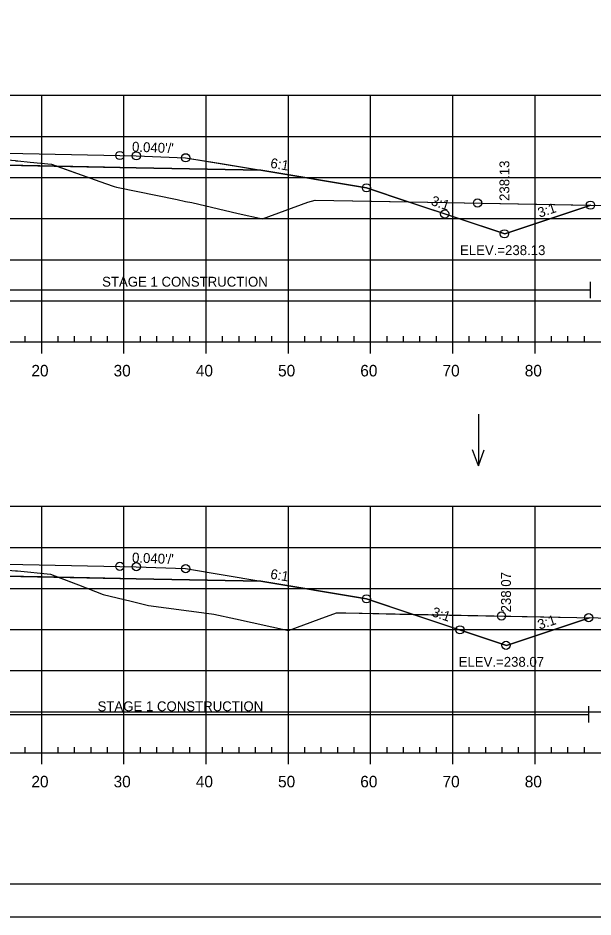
# Model space of a CAD drawing. Extents: x 1365647 to 1367999, y 387113 to 400173.
# Drawn here: x 1365911.2 to 1365981.1, y 396119.6 to 396229 of the extents above; entities that cross this region are included whole.
import ezdxf

# ---------------------------------------------------------------- set-up
doc = ezdxf.new("R2010")
doc.units = 0
for name, color, linetype in [('R_Alt Surface', 7, 'Continuous'), ('R_Axis', 7, 'Continuous'), ('R_Axis Annot', 7, 'Continuous'), ('R_Border', 7, 'Continuous'), ('R_Border Notes', 7, 'Continuous'), ('R_Contours', 7, 'Continuous'), ('R_Exist Surface', 7, 'Continuous'), ('R_Fin Surface', 7, 'Continuous'), ('R_Fin Surface Annot', 7, 'Continuous'), ('R_Grid', 7, 'Continuous'), ('R_No Plot', 7, 'Continuous'), ('R_Water', 7, 'Continuous'), ('R_Water Annot', 7, 'Continuous')]:
    doc.layers.add(name, color=color, linetype=linetype)

msp = doc.modelspace()

# ---------------------------------------------------------------- linework, layer by layer
at = {"layer": 'R_Alt Surface'}
for points in [[(1365847.47, 396210.45), (1365862.59, 396210.75), (1365882.01, 396211.14), (1365882.01, 396212.43), (1365894.09, 396212.67), (1365905.58, 396212.44), (1365905.58, 396211.15), (1365925.59, 396210.75), (1365940.72, 396210.45)], [(1365847.47, 396160.46), (1365862.59, 396160.76), (1365881.91, 396161.15), (1365881.91, 396162.44), (1365894.09, 396162.68), (1365905.5, 396162.45), (1365905.5, 396161.16), (1365925.59, 396160.76), (1365940.72, 396160.46)]]:
    msp.add_lwpolyline(points, dxfattribs=at)
at = {"layer": 'R_Axis'}
for p, q in [((1365912.09, 396189.57), (1365912.09, 396190.27)), ((1365916.09, 396189.57), (1365916.09, 396190.27)), ((1365918.09, 396189.57), (1365918.09, 396190.27)), ((1365920.09, 396189.57), (1365920.09, 396190.27)), ((1365922.09, 396189.57), (1365922.09, 396190.27)), ((1365926.09, 396189.57), (1365926.09, 396190.27)), ((1365928.09, 396189.57), (1365928.09, 396190.27)), ((1365930.09, 396189.57), (1365930.09, 396190.27)), ((1365932.09, 396189.57), (1365932.09, 396190.27)), ((1365936.09, 396189.57), (1365936.09, 396190.27)), ((1365938.09, 396189.57), (1365938.09, 396190.27)), ((1365940.09, 396189.57), (1365940.09, 396190.27)), ((1365942.09, 396189.57), (1365942.09, 396190.27)), ((1365946.09, 396189.57), (1365946.09, 396190.27)), ((1365948.09, 396189.57), (1365948.09, 396190.27)), ((1365950.09, 396189.57), (1365950.09, 396190.27)), ((1365952.09, 396189.57), (1365952.09, 396190.27)), ((1365956.09, 396189.57), (1365956.09, 396190.27)), ((1365958.09, 396189.57), (1365958.09, 396190.27)), ((1365960.09, 396189.57), (1365960.09, 396190.27)), ((1365962.09, 396189.57), (1365962.09, 396190.27)), ((1365966.09, 396189.57), (1365966.09, 396190.27)), ((1365968.09, 396189.57), (1365968.09, 396190.27)), ((1365970.09, 396189.57), (1365970.09, 396190.27)), ((1365972.09, 396189.57), (1365972.09, 396190.27)), ((1365976.09, 396189.57), (1365976.09, 396190.27)), ((1365978.09, 396189.57), (1365978.09, 396190.27)), ((1365980.09, 396189.57), (1365980.09, 396190.27)), ((1365749.09, 396189.57), (1366039.09, 396189.57)), ((1365914.09, 396188.17), (1365914.09, 396189.57)), ((1365924.09, 396188.17), (1365924.09, 396189.57)), ((1365934.09, 396188.17), (1365934.09, 396189.57)), ((1365944.09, 396188.17), (1365944.09, 396189.57)), ((1365954.09, 396188.17), (1365954.09, 396189.57)), ((1365964.09, 396188.17), (1365964.09, 396189.57)), ((1365974.09, 396188.17), (1365974.09, 396189.57)), ((1365749.09, 396139.57), (1366039.09, 396139.57)), ((1365912.09, 396139.57), (1365912.09, 396140.27)), ((1365914.09, 396138.17), (1365914.09, 396139.57)), ((1365916.09, 396139.57), (1365916.09, 396140.27)), ((1365918.09, 396139.57), (1365918.09, 396140.27)), ((1365920.09, 396139.57), (1365920.09, 396140.27)), ((1365922.09, 396139.57), (1365922.09, 396140.27)), ((1365924.09, 396138.17), (1365924.09, 396139.57)), ((1365926.09, 396139.57), (1365926.09, 396140.27)), ((1365928.09, 396139.57), (1365928.09, 396140.27)), ((1365930.09, 396139.57), (1365930.09, 396140.27)), ((1365932.09, 396139.57), (1365932.09, 396140.27)), ((1365934.09, 396138.17), (1365934.09, 396139.57)), ((1365936.09, 396139.57), (1365936.09, 396140.27)), ((1365938.09, 396139.57), (1365938.09, 396140.27)), ((1365940.09, 396139.57), (1365940.09, 396140.27)), ((1365942.09, 396139.57), (1365942.09, 396140.27)), ((1365944.09, 396138.17), (1365944.09, 396139.57)), ((1365946.09, 396139.57), (1365946.09, 396140.27)), ((1365948.09, 396139.57), (1365948.09, 396140.27)), ((1365950.09, 396139.57), (1365950.09, 396140.27)), ((1365952.09, 396139.57), (1365952.09, 396140.27)), ((1365954.09, 396138.17), (1365954.09, 396139.57)), ((1365956.09, 396139.57), (1365956.09, 396140.27)), ((1365958.09, 396139.57), (1365958.09, 396140.27)), ((1365960.09, 396139.57), (1365960.09, 396140.27)), ((1365962.09, 396139.57), (1365962.09, 396140.27)), ((1365964.09, 396138.17), (1365964.09, 396139.57)), ((1365966.09, 396139.57), (1365966.09, 396140.27)), ((1365968.09, 396139.57), (1365968.09, 396140.27)), ((1365970.09, 396139.57), (1365970.09, 396140.27)), ((1365972.09, 396139.57), (1365972.09, 396140.27)), ((1365974.09, 396138.17), (1365974.09, 396139.57)), ((1365976.09, 396139.57), (1365976.09, 396140.27)), ((1365978.09, 396139.57), (1365978.09, 396140.27)), ((1365980.09, 396139.57), (1365980.09, 396140.27))]:
    msp.add_line(p, q, dxfattribs=at)
at = {"layer": 'R_Border'}
msp.add_line((1366052.27, 396123.57), (1365736.09, 396123.57), dxfattribs=at)
at = {"layer": 'R_Contours'}
for points in [[(1365905.58, 396212.13), (1365910.85, 396211.62), (1365910.95, 396211.61), (1365911.04, 396211.61), (1365911.12, 396211.6), (1365911.19, 396211.59), (1365912.68, 396211.44), (1365915.26, 396211.18), (1365915.91, 396210.95), (1365905.58, 396211.15)], [(1365915.91, 396210.95), (1365921.17, 396209.09), (1365922.77, 396208.52), (1365922.91, 396208.47), (1365923.17, 396208.41), (1365930.55, 396206.88), (1365931.56, 396206.65), (1365932.35, 396206.52), (1365937.97, 396205.21), (1365940.94, 396204.54), (1365946.46, 396206.55), (1365947.35, 396206.83), (1365958.64, 396206.62), (1365953.59, 396208.31), (1365940.72, 396210.45), (1365925.59, 396210.75)], [(1365958.64, 396206.62), (1365963.32, 396206.54), (1365980.88, 396206.2), (1365970.39, 396202.71)], [(1365905.5, 396162.21), (1365910.88, 396161.73), (1365910.97, 396161.72), (1365911.04, 396161.71), (1365911.07, 396161.71), (1365911.13, 396161.7), (1365915.16, 396161.32), (1365916.1, 396160.95), (1365905.5, 396161.16)], [(1365916.1, 396160.95), (1365918.56, 396159.99), (1365921.55, 396158.83), (1365924.96, 396158.03), (1365927.08, 396157.5), (1365934.13, 396156.55), (1365935.02, 396156.43), (1365937.66, 396155.87), (1365944.1, 396154.45), (1365947.84, 396155.82), (1365949.92, 396156.59), (1365951.09, 396156.59), (1365959.26, 396156.42), (1365953.59, 396158.31), (1365940.72, 396160.46), (1365925.59, 396160.76)], [(1365959.26, 396156.42), (1365979.16, 396156.03), (1365980.71, 396156.01), (1365970.61, 396152.64)]]:
    msp.add_lwpolyline(points, close=True, dxfattribs=at)
at = {"layer": 'R_Exist Surface'}
for points in [[(1365911.19, 396211.59), (1365912.68, 396211.44), (1365915.26, 396211.18), (1365921.17, 396209.09), (1365922.77, 396208.52), (1365922.91, 396208.47), (1365923.17, 396208.41), (1365930.55, 396206.88), (1365931.56, 396206.65), (1365932.35, 396206.52), (1365937.97, 396205.21), (1365940.94, 396204.54), (1365946.46, 396206.55), (1365947.35, 396206.83), (1365963.32, 396206.54), (1365995.82, 396205.92)], [(1365911.13, 396161.7), (1365915.16, 396161.32), (1365918.56, 396159.99), (1365921.55, 396158.83), (1365924.96, 396158.03), (1365927.08, 396157.5), (1365934.13, 396156.55), (1365935.02, 396156.43), (1365937.66, 396155.87), (1365944.1, 396154.45), (1365947.84, 396155.82), (1365949.92, 396156.59), (1365951.09, 396156.59), (1365979.16, 396156.03), (1365986.94, 396155.93)]]:
    msp.add_lwpolyline(points, dxfattribs=at)
at = {"layer": 'R_Fin Surface'}
for points in [[(1365830.64, 396209.62), (1365834.59, 396208.3), (1365834.59, 396208.31), (1365847.47, 396210.45), (1365856.59, 396211.97), (1365862.59, 396212.21), (1365864.59, 396212.25), (1365894.09, 396212.84), (1365923.59, 396212.25), (1365925.59, 396212.21), (1365931.59, 396211.97), (1365940.72, 396210.45), (1365953.59, 396208.31), (1365970.39, 396202.71), (1365980.88, 396206.2)], [(1365830.65, 396209.62), (1365834.59, 396208.31), (1365852.3, 396211.26), (1365856.59, 396211.97), (1365862.59, 396212.21), (1365864.59, 396212.25), (1365894.09, 396212.84), (1365923.59, 396212.25), (1365925.59, 396212.21), (1365931.59, 396211.97), (1365935.89, 396211.26), (1365953.59, 396208.31), (1365958.64, 396206.62)], [(1365856.59, 396211.97), (1365862.59, 396212.21), (1365864.59, 396212.25), (1365894.09, 396212.84), (1365923.59, 396212.25), (1365925.59, 396212.21), (1365931.59, 396211.97)], [(1365823.36, 396159.58), (1365830.88, 396157.07), (1365834.59, 396158.31), (1365847.47, 396160.46), (1365856.59, 396161.98), (1365862.59, 396162.22), (1365864.59, 396162.26), (1365894.09, 396162.85), (1365923.59, 396162.26), (1365925.59, 396162.22), (1365931.59, 396161.98), (1365940.72, 396160.46), (1365953.59, 396158.31), (1365970.61, 396152.64), (1365980.71, 396156.01)], [(1365856.59, 396161.98), (1365862.59, 396162.22), (1365864.59, 396162.26), (1365894.09, 396162.85), (1365923.59, 396162.26), (1365925.59, 396162.22), (1365931.59, 396161.98)]]:
    msp.add_lwpolyline(points, dxfattribs=at)
at = {"layer": 'R_Grid'}
for p, q in [((1365749.09, 396219.57), (1366039.09, 396219.57)), ((1365914.09, 396189.57), (1365914.09, 396219.57)), ((1365924.09, 396189.57), (1365924.09, 396219.57)), ((1365934.09, 396189.57), (1365934.09, 396219.57)), ((1365944.09, 396189.57), (1365944.09, 396219.57)), ((1365954.09, 396189.57), (1365954.09, 396219.57)), ((1365964.09, 396189.57), (1365964.09, 396219.57)), ((1365974.09, 396189.57), (1365974.09, 396219.57)), ((1365749.09, 396214.57), (1366039.09, 396214.57)), ((1365749.09, 396209.57), (1366039.09, 396209.57)), ((1365749.09, 396204.57), (1366039.09, 396204.57)), ((1365749.09, 396199.57), (1366039.09, 396199.57)), ((1365749.09, 396194.57), (1366039.09, 396194.57)), ((1365749.09, 396189.57), (1366039.09, 396189.57)), ((1365749.09, 396169.57), (1366039.09, 396169.57)), ((1365914.09, 396139.57), (1365914.09, 396169.57)), ((1365924.09, 396139.57), (1365924.09, 396169.57)), ((1365934.09, 396139.57), (1365934.09, 396169.57)), ((1365944.09, 396139.57), (1365944.09, 396169.57)), ((1365954.09, 396139.57), (1365954.09, 396169.57)), ((1365964.09, 396139.57), (1365964.09, 396169.57)), ((1365974.09, 396139.57), (1365974.09, 396169.57)), ((1365749.09, 396164.57), (1366039.09, 396164.57)), ((1365749.09, 396159.57), (1366039.09, 396159.57)), ((1365749.09, 396154.57), (1366039.09, 396154.57)), ((1365749.09, 396149.57), (1366039.09, 396149.57)), ((1365749.09, 396144.57), (1366039.09, 396144.57)), ((1365749.09, 396139.57), (1366039.09, 396139.57))]:
    msp.add_line(p, q, dxfattribs=at)
at = {"layer": 'R_No Plot'}
msp.add_line((1365723.69, 396119.6), (1366057.03, 396119.6), dxfattribs=at)
msp.add_lwpolyline([(1365723.69, 396332.93), (1366057.03, 396332.93), (1366057.03, 396119.59), (1365723.69, 396119.59)], close=True, dxfattribs=at)
for centre in [(1365923.59, 396212.25), (1365923.59, 396212.25), (1365923.59, 396212.25), (1365923.59, 396212.25), (1365923.59, 396212.25), (1365925.59, 396212.21), (1365925.59, 396212.21), (1365925.59, 396212.21), (1365925.59, 396212.21), (1365925.59, 396212.21), (1365931.59, 396211.97), (1365931.59, 396211.97), (1365931.59, 396211.97), (1365931.59, 396211.97), (1365931.59, 396211.97), (1365953.59, 396208.31), (1365953.59, 396208.31), (1365953.59, 396208.31), (1365953.59, 396208.31), (1365953.59, 396208.31), (1365967.09, 396206.47), (1365980.82, 396206.21), (1365963.1, 396205.14), (1365963.1, 396205.14), (1365963.1, 396205.14), (1365963.1, 396205.14), (1365970.36, 396202.72), (1365923.59, 396162.26), (1365923.59, 396162.26), (1365923.59, 396162.26), (1365923.59, 396162.26), (1365923.59, 396162.26), (1365925.59, 396162.22), (1365925.59, 396162.22), (1365925.59, 396162.22), (1365925.59, 396162.22), (1365925.59, 396162.22), (1365931.59, 396161.98), (1365931.59, 396161.98), (1365931.59, 396161.98), (1365931.59, 396161.98), (1365931.59, 396161.98), (1365953.59, 396158.31), (1365953.59, 396158.31), (1365953.59, 396158.31), (1365953.59, 396158.31), (1365953.59, 396158.31), (1365970, 396156.21), (1365980.61, 396156.01), (1365964.95, 396154.53), (1365964.95, 396154.53), (1365964.95, 396154.53), (1365964.95, 396154.53), (1365970.55, 396152.66)]:
    msp.add_circle(centre, 0.5, dxfattribs=at)
at = {"layer": 'R_Water'}
for p, q in [((1365980.82, 396194.89), (1365980.82, 396196.89)), ((1365882.01, 396195.89), (1365980.82, 396195.89)), ((1365980.61, 396143.24), (1365980.61, 396145.24)), ((1365881.91, 396144.24), (1365980.61, 396144.24))]:
    msp.add_line(p, q, dxfattribs=at)
at = {"layer": 'R_Water Annot'}
for p, q in [((1365967.19, 396180.78), (1365967.19, 396174.49)), ((1365967.19, 396174.49), (1365966.49, 396176.42)), ((1365967.19, 396174.49), (1365967.89, 396176.42))]:
    msp.add_line(p, q, dxfattribs=at)

# ---------------------------------------------------------------- texts
at = {"layer": 'R_Axis Annot'}
for s, p in [('20', (1365912.83, 396185.37)), ('30', (1365922.83, 396185.37)), ('40', (1365932.83, 396185.37)), ('50', (1365942.83, 396185.37)), ('60', (1365952.83, 396185.37)), ('70', (1365962.83, 396185.37)), ('80', (1365972.83, 396185.37)), ('20', (1365912.83, 396135.37)), ('30', (1365922.83, 396135.37)), ('40', (1365932.83, 396135.37)), ('50', (1365942.83, 396135.37)), ('60', (1365952.83, 396135.37)), ('70', (1365962.83, 396135.37)), ('80', (1365972.83, 396135.37))]:
    msp.add_text(s, height=1.4, dxfattribs=at).set_placement(p)
at = {"layer": 'R_Border Notes'}
for s, p in [('ELEV.=238.13', (1365964.95, 396200.13)), ('ELEV.=238.07', (1365964.79, 396150.04))]:
    msp.add_text(s, height=1.2, dxfattribs=at).set_placement(p)
at = {"layer": 'R_Fin Surface Annot'}
for s, rotation, p in [("0.040'/'", 357.7094, (1365925.05, 396212.73)), ('6:1', 350.5377, (1365941.83, 396210.77)), ('238.13', 90, (1365970.96, 396206.72)), ('3:1', 341.5651, (1365961.34, 396206.25)), ('3:1', 18.4349, (1365974.64, 396204.67)), ("0.040'/'", 357.7094, (1365925.05, 396162.74)), ('6:1', 350.5377, (1365941.83, 396160.78)), ('238.07', 90, (1365971.15, 396156.66)), ('3:1', 341.5651, (1365961.44, 396156.22)), ('3:1', 18.4349, (1365974.63, 396154.55))]:
    msp.add_text(s, height=1.2, rotation=rotation, dxfattribs=at).set_placement(p)
at = {"layer": 'R_Water'}
for p in [(1365921.43, 396196.29), (1365920.88, 396144.63)]:
    msp.add_text('STAGE 1 CONSTRUCTION', height=1.2, dxfattribs=at).set_placement(p)

doc.saveas('drawing.dxf')
